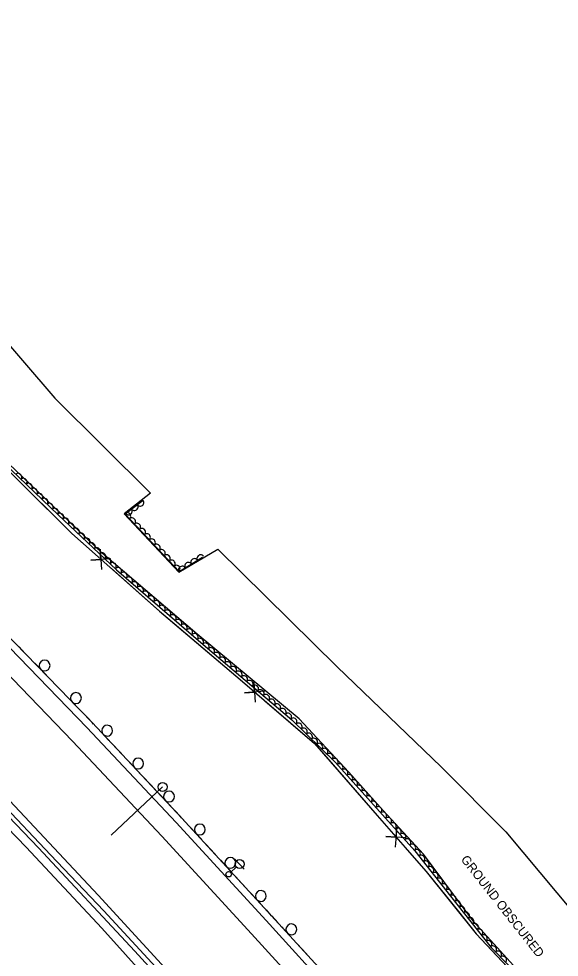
# Model space of a CAD drawing. Extents: x 1746719 to 1766531, y 631721 to 662391.
# Drawn here: x 1757721 to 1758020, y 644805 to 645325 of the extents above; entities that cross this region are included whole.
import ezdxf

# ---------------------------------------------------------------- set-up
doc = ezdxf.new("R2010")
doc.units = 0
for name, color, linetype in [('SURVEY - AERIAL SURVEY - Photo Control - Points - Elevations', 7, 'Continuous'), ('SURVEY - AERIAL SURVEY - Photo Control - Points - Locators', 7, 'Continuous'), ('SURVEY - AERIAL SURVEY - Photo Control - Points - Numbers', 7, 'Continuous'), ('SURVEY - AERIAL SURVEY - Photo Control with Text', 7, 'Continuous'), ('SURVEY - CENTERLINE - Existing Roads - Development', 7, 'Continuous'), ('SURVEY - CENTERLINE - Existing Roads Curve Text', 7, 'Continuous'), ('SURVEY - CONTROL - Grid', 7, 'Continuous')]:
    doc.layers.add(name, color=color, linetype=linetype)

msp = doc.modelspace()

# ---------------------------------------------------------------- linework, layer by layer
at = {"layer": 'SURVEY - AERIAL SURVEY - Photo Control - Points - Elevations'}
for points in [[(1757367.68, 645305.09), (1757410.99, 645267.65), (1757461.87, 645221.66), (1757513.21, 645175.01), (1757561.94, 645128.57), (1757616.86, 645075.81), (1757665.43, 645027.56), (1757715.64, 644976.79), (1757758.33, 644932.62), (1757807.87, 644879.88), (1757857.69, 644825.63), (1757895.55, 644783.99), (1757959.32, 644710.69), (1758018.17, 644640.98), (1758071.69, 644576.23), (1758126.48, 644507.24), (1758180.58, 644436.89), (1758227.03, 644375.61), (1758268.25, 644319.14), (1758280.54, 644301.89)], [(1757360.49, 645296.77), (1757403.7, 645259.41), (1757454.49, 645213.51), (1757505.72, 645166.96), (1757554.33, 645120.63), (1757609.17, 645067.94), (1757657.64, 645019.79), (1757707.77, 644969.1), (1757750.37, 644925.03), (1757799.81, 644872.39), (1757849.57, 644818.21), (1757887.33, 644776.67), (1757950.96, 644703.53), (1758009.72, 644633.92), (1758063.14, 644569.3), (1758117.82, 644500.46), (1758171.84, 644430.21), (1758218.21, 644369.05), (1758259.33, 644312.71), (1758271.58, 644295.51)], [(1757329.1, 645260.45), (1757371.91, 645223.45), (1757422.26, 645177.94), (1757473.01, 645131.82), (1757521.15, 645085.95), (1757575.62, 645033.61), (1757623.66, 644985.89), (1757673.45, 644935.54), (1757715.62, 644891.92), (1757764.64, 644839.73), (1757814.13, 644785.84), (1757851.46, 644744.78), (1757914.52, 644672.3), (1757972.89, 644603.15), (1758025.84, 644539.08), (1758079.99, 644470.91), (1758133.69, 644401.08), (1758179.69, 644340.39), (1758220.4, 644284.63), (1758232.48, 644267.66)], [(1757319.72, 645253.76), (1757362.56, 645216.07), (1757421.72, 645163.08), (1757476.45, 645112.02), (1757525.72, 645065.8), (1757571.85, 645021.26), (1757612.1, 644981.49), (1757656.02, 644937.25), (1757724.73, 644866.33), (1757766.64, 644821.42), (1757820.62, 644761.16), (1757859.7, 644717.48), (1757906.2, 644664.72), (1757956.17, 644605.79), (1757997.01, 644556.15), (1758046.25, 644495.62), (1758098.65, 644428.72), (1758149.56, 644361.05), (1758194.39, 644300.47), (1758220.54, 644263.88)]]:
    msp.add_lwpolyline(points, dxfattribs=at)
at = {"layer": 'SURVEY - AERIAL SURVEY - Photo Control - Points - Locators'}
for points in [[(1757526.95, 645381.86), (1757630.99, 645256.61), (1757616.57, 645240.48), (1757635.11, 645204.47), (1757668.81, 645198.47), (1757740.53, 645115.06), (1757793.62, 645062.46), (1757779.04, 645050.91), (1757809.3, 645018.73), (1757830.77, 645031.33), (1757896.9, 644966.26), (1757954.62, 644910.74), (1757990.29, 644874.82), (1758056.24, 644796.02), (1758129.7, 644716.01), (1758213.56, 644630.46), (1758277.65, 644559.78), (1758333.42, 644477.52), (1758378.47, 644411.27)], [(1758003.84, 644790.61), (1757972.55, 644825), (1757944.8, 644862.43), (1757922.32, 644886.65), (1757903.4, 644907.9), (1757875.82, 644937.41), (1757819.35, 644984.4), (1757766.85, 645029.13), (1757730.77, 645063.66), (1757683.2, 645109.02), (1757651.92, 645140.06), (1757643.47, 645145.12), (1757612.82, 645167.44), (1757590.91, 645191.82), (1757579.18, 645193.34), (1757557.13, 645210.26), (1757532.24, 645232.42), (1757500.7, 645262.18), (1757473.89, 645292.88), (1757442.57, 645318.98), (1757448.22, 645333.19)]]:
    msp.add_lwpolyline(points, dxfattribs=at)
at = {"layer": 'SURVEY - AERIAL SURVEY - Photo Control - Points - Numbers'}
for points in [[(1757323.62, 645256.72), (1757359.68, 645224.76), (1757401.86, 645187.77), (1757446.88, 645147.55), (1757499.98, 645097.49), (1757551.19, 645048.47), (1757597.89, 645002.53), (1757644.17, 644956.09), (1757689.91, 644909.35), (1757731.53, 644865.88), (1757784.85, 644808.61), (1757831.81, 644757.26), (1757876.31, 644706.72), (1757924.6, 644650.39), (1757975.41, 644590.54), (1758021.86, 644533.64), (1758061.14, 644483.77), (1758123.13, 644404.33), (1758167.18, 644346.13), (1758206.86, 644292.21), (1758240.55, 644244.25)], [(1757390.53, 645201.2), (1757429.02, 645166.95), (1757455.13, 645143.08), (1757484.39, 645115.95), (1757513.99, 645087.65), (1757545.18, 645057.29), (1757569.55, 645033.61), (1757589.29, 645014.47), (1757602.52, 645001.61), (1757625.87, 644977.97), (1757653.48, 644950.42), (1757678.89, 644924.58), (1757710.27, 644891.52), (1757738.12, 644862.04), (1757767.76, 644831.01), (1757798.81, 644797.43)], [(1758283.8, 644304.21), (1758271.5, 644321.48), (1758230.24, 644378), (1758183.76, 644439.31), (1758129.63, 644509.7), (1758074.79, 644578.75), (1758021.24, 644643.54), (1757962.35, 644713.29), (1757898.54, 644786.64), (1757860.64, 644828.33), (1757810.8, 644882.6), (1757761.23, 644935.38), (1757718.5, 644979.59), (1757668.26, 645030.38), (1757619.65, 645078.67), (1757562.16, 645133.91)], [(1757724.05, 644973.84), (1757720.78, 644977.22)], [(1757727.32, 644970.47), (1757724.05, 644973.84)], [(1757735.94, 644961.55), (1757729.54, 644968.17)], [(1757741.43, 644955.87), (1757738.16, 644959.25)], [(1757744.69, 644952.49), (1757741.43, 644955.87)], [(1757753.31, 644943.58), (1757746.92, 644950.19)], [(1757758.8, 644937.9), (1757755.53, 644941.27)], [(1757762.05, 644934.5), (1757761.23, 644935.38), (1757758.8, 644937.9)], [(1757770.54, 644925.46), (1757764.25, 644932.17)], [(1757775.95, 644919.71), (1757772.74, 644923.13)], [(1757779.17, 644916.28), (1757775.95, 644919.71)], [(1757787.66, 644907.24), (1757781.36, 644913.95)], [(1757793.07, 644901.48), (1757789.85, 644904.91)], [(1757796.29, 644898.06), (1757793.07, 644901.48)], [(1757804.78, 644889.02), (1757798.48, 644895.73)], [(1757810.18, 644883.26), (1757806.97, 644886.69)], [(1757813.37, 644879.81), (1757810.8, 644882.6), (1757810.18, 644883.26)], [(1757821.76, 644870.67), (1757815.53, 644877.45)], [(1757827.1, 644864.85), (1757823.92, 644868.32)], [(1757830.28, 644861.39), (1757827.1, 644864.85)], [(1757838.67, 644852.26), (1757832.44, 644859.04)], [(1757844.01, 644846.44), (1757840.83, 644849.9)], [(1757847.19, 644842.98), (1757844.01, 644846.44)], [(1757855.58, 644833.85), (1757849.35, 644840.62)], [(1757860.92, 644828.03), (1757860.64, 644828.33), (1757857.74, 644831.49)], [(1757864.08, 644824.55), (1757860.92, 644828.03)], [(1757872.42, 644815.37), (1757866.23, 644822.18)], [(1757877.74, 644809.53), (1757874.57, 644813.01)], [(1757880.9, 644806.05), (1757877.74, 644809.53)]]:
    msp.add_lwpolyline(points, dxfattribs=at)
for centre, start, end in [((1757734.93, 644966.91), 337.2961, 337.2822), ((1757752.3, 644948.93), 337.2961, 337.2822), ((1757769.61, 644930.84), 336.4741, 336.4601), ((1757786.73, 644912.62), 336.4741, 336.4601), ((1757803.84, 644894.39), 336.4741, 336.4601), ((1757820.89, 644876.06), 335.8314, 335.8174), ((1757837.8, 644857.64), 335.8314, 335.8174), ((1757854.71, 644839.23), 335.8314, 335.8174), ((1757871.58, 644820.76), 335.5398, 335.5258)]:
    msp.add_arc(centre, 3, start, end, dxfattribs=at)
at = {"layer": 'SURVEY - AERIAL SURVEY - Photo Control with Text'}
for points in [[(1757433.01, 645337.36), (1757439.33, 645317.93), (1757468.08, 645295.01), (1757503.75, 645257.75), (1757539.98, 645221.98), (1757576.56, 645191.36), (1757590.81, 645189.74), (1757612.05, 645165.36), (1757650.79, 645139.53), (1757660.94, 645128.03), (1757698.87, 645092.06), (1757742.37, 645050.45), (1757774.84, 645019.97), (1757821.42, 644979.76), (1757871.76, 644936.92), (1757895.93, 644913.17), (1757940.01, 644864.35), (1757959.77, 644839.2), (1757982.2, 644810.7), (1758042.61, 644749.17)], [(1757789.52, 645058.37), (1757779.6, 645050.84), (1757809.4, 645019.02), (1757822.34, 645027.02)]]:
    msp.add_lwpolyline(points, dxfattribs=at)
for centre, major_axis in [((1757720.37, 645071.5), (1.45, -1.38)), ((1757723.26, 645068.73), (1.45, -1.38)), ((1757726.15, 645065.96), (1.45, -1.38)), ((1757729.04, 645063.2), (1.45, -1.38)), ((1757731.94, 645060.43), (1.45, -1.38)), ((1757734.83, 645057.67), (1.45, -1.38)), ((1757737.72, 645054.9), (1.45, -1.38)), ((1757787.92, 645057.16), (-1.59, -1.21)), ((1757740.61, 645052.14), (1.45, -1.38)), ((1757743.51, 645049.38), (1.46, -1.37)), ((1757780.67, 645049.71), (1.37, -1.46)), ((1757781.55, 645052.32), (-1.59, -1.21)), ((1757784.74, 645054.74), (-1.59, -1.21)), ((1757746.42, 645046.65), (1.46, -1.37)), ((1757749.34, 645043.91), (1.46, -1.37)), ((1757783.4, 645046.79), (1.37, -1.46)), ((1757786.14, 645043.87), (1.37, -1.46)), ((1757752.26, 645041.17), (1.46, -1.37)), ((1757788.87, 645040.95), (1.37, -1.46)), ((1757755.17, 645038.43), (1.46, -1.37)), ((1757758.09, 645035.7), (1.46, -1.37)), ((1757791.6, 645038.03), (1.37, -1.46)), ((1757794.34, 645035.11), (1.37, -1.46)), ((1757761, 645032.96), (1.46, -1.37)), ((1757763.92, 645030.22), (1.46, -1.37)), ((1757797.07, 645032.19), (1.37, -1.46)), ((1757799.81, 645029.27), (1.37, -1.46)), ((1757766.84, 645027.48), (1.46, -1.37)), ((1757769.75, 645024.75), (1.46, -1.37)), ((1757802.54, 645026.35), (1.37, -1.46)), ((1757805.27, 645023.43), (1.37, -1.46)), ((1757817.87, 645024.26), (1.7, 1.05)), ((1757821.28, 645026.36), (1.7, 1.05)), ((1757772.67, 645022.01), (1.46, -1.37)), ((1757775.62, 645019.3), (1.51, -1.31)), ((1757808.01, 645020.51), (1.37, -1.46)), ((1757811.07, 645020.05), (1.7, 1.05)), ((1757814.47, 645022.16), (1.7, 1.05)), ((1757778.64, 645016.69), (1.51, -1.31)), ((1757781.67, 645014.07), (1.51, -1.31)), ((1757784.7, 645011.46), (1.51, -1.31)), ((1757787.73, 645008.85), (1.51, -1.31)), ((1757790.75, 645006.23), (1.51, -1.31)), ((1757793.78, 645003.62), (1.51, -1.31)), ((1757796.81, 645001), (1.51, -1.31)), ((1757799.84, 644998.39), (1.51, -1.31)), ((1757802.86, 644995.78), (1.51, -1.31)), ((1757805.89, 644993.16), (1.51, -1.31)), ((1757808.92, 644990.55), (1.51, -1.31)), ((1757811.95, 644987.93), (1.51, -1.31)), ((1757814.98, 644985.32), (1.51, -1.31)), ((1757818, 644982.71), (1.51, -1.31)), ((1757821.03, 644980.09), (1.51, -1.31)), ((1757824.07, 644977.5), (1.52, -1.3)), ((1757827.12, 644974.91), (1.52, -1.3)), ((1757830.17, 644972.31), (1.52, -1.3)), ((1757833.21, 644969.72), (1.52, -1.3)), ((1757836.26, 644967.13), (1.52, -1.3)), ((1757839.31, 644964.54), (1.52, -1.3)), ((1757842.35, 644961.94), (1.52, -1.3)), ((1757845.4, 644959.35), (1.52, -1.3)), ((1757848.45, 644956.76), (1.52, -1.3)), ((1757851.49, 644954.17), (1.52, -1.3)), ((1757854.54, 644951.58), (1.52, -1.3)), ((1757857.59, 644948.98), (1.52, -1.3)), ((1757860.63, 644946.39), (1.52, -1.3)), ((1757863.68, 644943.8), (1.52, -1.3)), ((1757866.72, 644941.21), (1.52, -1.3)), ((1757869.77, 644938.62), (1.52, -1.3)), ((1757872.75, 644935.95), (1.43, -1.4)), ((1757875.6, 644933.15), (1.43, -1.4)), ((1757878.46, 644930.34), (1.43, -1.4)), ((1757881.31, 644927.54), (1.43, -1.4)), ((1757884.16, 644924.73), (1.43, -1.4)), ((1757887.01, 644921.93), (1.43, -1.4)), ((1757889.87, 644919.13), (1.43, -1.4)), ((1757892.72, 644916.32), (1.43, -1.4)), ((1757895.57, 644913.52), (1.43, -1.4)), ((1757898.28, 644910.57), (1.34, -1.48)), ((1757900.96, 644907.6), (1.34, -1.48)), ((1757903.64, 644904.63), (1.34, -1.48)), ((1757906.32, 644901.66), (1.34, -1.48)), ((1757909, 644898.7), (1.34, -1.48)), ((1757911.68, 644895.73), (1.34, -1.48)), ((1757914.36, 644892.76), (1.34, -1.48)), ((1757917.04, 644889.79), (1.34, -1.48)), ((1757919.72, 644886.82), (1.34, -1.48)), ((1757922.4, 644883.85), (1.34, -1.48)), ((1757925.08, 644880.88), (1.34, -1.48)), ((1757927.76, 644877.92), (1.34, -1.48)), ((1757930.45, 644874.95), (1.34, -1.48)), ((1757933.13, 644871.98), (1.34, -1.48)), ((1757935.81, 644869.01), (1.34, -1.48)), ((1757938.49, 644866.04), (1.34, -1.48)), ((1757941.08, 644863), (1.24, -1.57)), ((1757943.55, 644859.85), (1.24, -1.57)), ((1757946.02, 644856.7), (1.24, -1.57)), ((1757948.49, 644853.56), (1.24, -1.57)), ((1757950.96, 644850.41), (1.24, -1.57)), ((1757953.43, 644847.27), (1.24, -1.57)), ((1757955.9, 644844.12), (1.24, -1.57)), ((1757958.37, 644840.97), (1.24, -1.57)), ((1757960.84, 644837.83), (1.24, -1.57)), ((1757963.32, 644834.69), (1.24, -1.57)), ((1757965.79, 644831.54), (1.24, -1.57)), ((1757968.27, 644828.4), (1.24, -1.57)), ((1757970.74, 644825.26), (1.24, -1.57)), ((1757973.21, 644822.11), (1.24, -1.57)), ((1757975.69, 644818.97), (1.24, -1.57)), ((1757978.16, 644815.83), (1.24, -1.57)), ((1757980.64, 644812.69), (1.24, -1.57)), ((1757983.23, 644809.65), (1.4, -1.43)), ((1757986.04, 644806.8), (1.4, -1.43)), ((1757988.84, 644803.94), (1.4, -1.43))]:
    msp.add_ellipse(centre, major_axis=major_axis, ratio=0.940188, start_param=0, end_param=3.141593, dxfattribs=at)
at = {"layer": 'SURVEY - CENTERLINE - Existing Roads - Development'}
for p, q in [((1757842.89, 644856.9), (1757840.34, 644859.64)), ((1757837.95, 644852.3), (1757841.06, 644855.19)), ((1757842.89, 644856.9), (1757845.45, 644854.15))]:
    msp.add_line(p, q, dxfattribs=at)
for centre, radius in [((1757842.89, 644856.9), 2.5), ((1757836.85, 644851.28), 1.5)]:
    msp.add_circle(centre, radius, dxfattribs=at)
at = {"layer": 'SURVEY - CENTERLINE - Existing Roads Curve Text'}
for points in [[(1757643.47, 645145.12), (1757668.52, 645119.72), (1757715.89, 645074), (1757749.96, 645040.13), (1757798.65, 644997.09), (1757843.17, 644959.28), (1757884.39, 644923.73), (1757919.14, 644883.85), (1757946.16, 644852.85), (1757973.95, 644818.35), (1758011.12, 644778.52), (1758033.19, 644754.24), (1758046.58, 644743.58), (1758080.11, 644698.86), (1758126.67, 644643), (1758175.71, 644583.45), (1758216.25, 644532.94), (1758258.12, 644479.75), (1758302.59, 644420.7), (1758332.46, 644379.11), (1758320.19, 644344.11), (1758312.73, 644323.94), (1758301.48, 644294.75), (1758297.49, 644282.04)], [(1757690.41, 645098.59), (1757715.89, 645074), (1757723.68, 645066.25)], [(1757723.68, 645066.25), (1757749.96, 645040.13), (1757759.66, 645031.55)], [(1757771.69, 645026.13), (1757760.47, 645025.36), (1757766.11, 645025.71), (1757765.77, 645031.36), (1757766.39, 645020.13)], [(1757771.73, 645020.89), (1757798.65, 644997.09), (1757806.63, 644990.31)], [(1757806.63, 644990.31), (1757843.17, 644959.28), (1757844.73, 644957.94)], [(1757856.82, 644952.66), (1757845.61, 644951.76), (1757851.25, 644952.18), (1757850.83, 644957.82), (1757851.59, 644946.6)], [(1757856.92, 644947.42), (1757884.39, 644923.73), (1757891.04, 644916.1)], [(1757891.04, 644916.1), (1757919.14, 644883.85), (1757923.89, 644878.4)], [(1757935.11, 644871.46), (1757923.89, 644872.16), (1757929.53, 644871.78), (1757929.92, 644877.42), (1757929.08, 644866.21)], [(1757934.47, 644866.26), (1757946.16, 644852.85), (1757964.1, 644830.57)], [(1757964.1, 644830.57), (1757973.95, 644818.35), (1757997.36, 644793.27)]]:
    msp.add_lwpolyline(points, dxfattribs=at)
at = {"layer": 'SURVEY - CONTROL - Grid'}
for p, q in [((1757771.84, 644873), (1757800.25, 644899.68)), ((1757800.25, 644899.66), (1757800.25, 644899.66))]:
    msp.add_line(p, q, dxfattribs=at)
msp.add_circle((1757800.25, 644899.68), 2.5, dxfattribs=at)

# ---------------------------------------------------------------- texts
at = {"layer": 'SURVEY - AERIAL SURVEY - Photo Control - Points - Locators'}
msp.add_text('GROUND OBSCURED', height=5, rotation=308.135, dxfattribs=at).set_placement((1757965.16, 644859.39))

doc.saveas('drawing.dxf')
